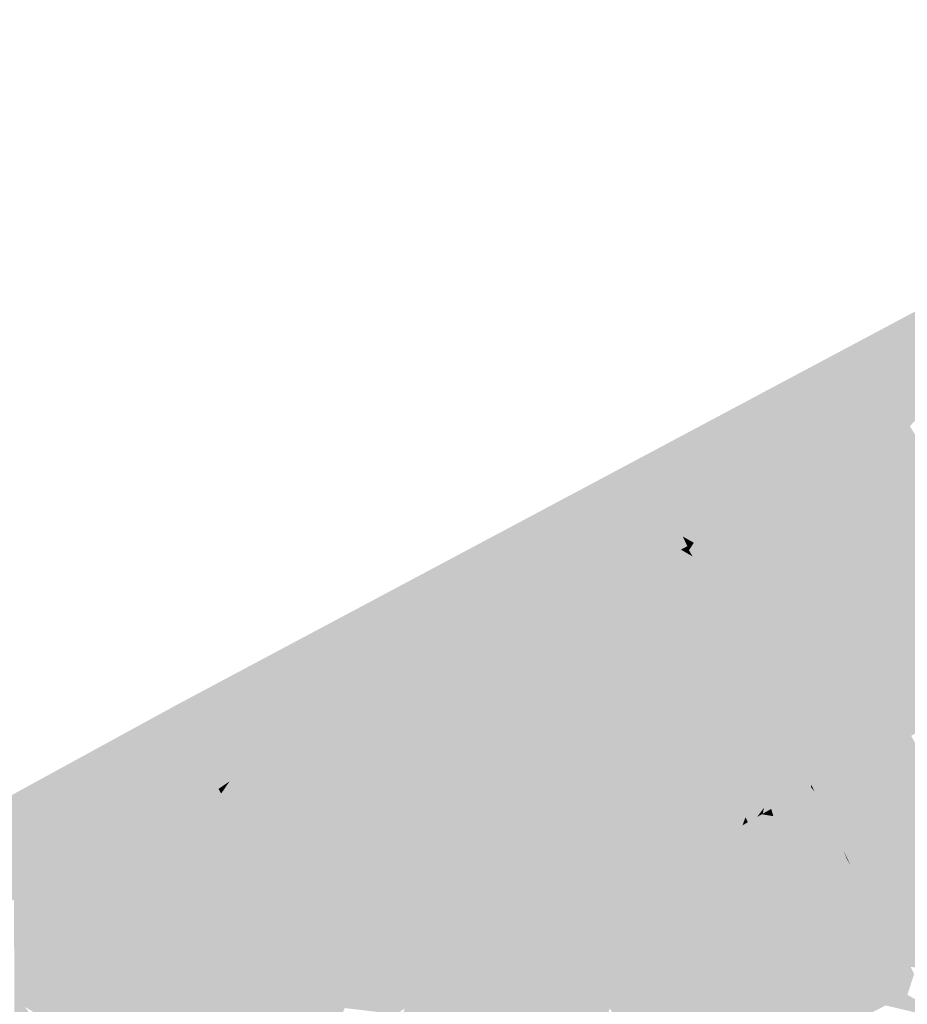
# Model space of a CAD drawing. Header units: metres. Extents: x 164696 to 183842, y 382615 to 387356.
# Tile 468 of 656: x 182652.86 to 182656.24, y 386619.04 to 386622.78. Entities that reach past the tile are written whole.
import ezdxf

# ---------------------------------------------------------------- set-up
doc = ezdxf.new("R2010")
doc.units = ezdxf.units.M
doc.layers.add('C3D-SURFACE_TINSURFACE', color=7, linetype='Continuous')

msp = doc.modelspace()

# ---------------------------------------------------------------- linework, layer by layer
at = {"layer": 'C3D-SURFACE_TINSURFACE', "color": 11, "linetype": 'Continuous', "lineweight": -3, "true_color": 0xff8585}
for points in [[(182655.2478, 386621.0995), (182658.3484, 386622.7848), (182653.4598, 386620.18)], [(182655.2478, 386621.0995), (182657.6962, 386622.4057), (182658.3484, 386622.7848)], [(182655.2478, 386621.0995), (182656.2195, 386621.5985), (182657.6962, 386622.4057)], [(182655.2478, 386621.0995), (182656.2464, 386621.2393), (182656.6109, 386621.6129)], [(182655.2478, 386621.0995), (182656.6109, 386621.6129), (182656.2195, 386621.5985)], [(182655.2478, 386621.0995), (182656.2148, 386621.2225), (182656.2464, 386621.2393)], [(182656.2148, 386621.2225), (182656.4206, 386620.9587), (182656.2464, 386621.2393)], [(182655.2478, 386621.0995), (182656.1831, 386621.2057), (182656.2148, 386621.2225)], [(182655.2478, 386621.0995), (182656.1515, 386621.1889), (182656.1831, 386621.2057)], [(182656.4206, 386620.9587), (182656.1831, 386621.2057), (182656.1515, 386621.1889)], [(182656.4206, 386620.9587), (182656.2148, 386621.2225), (182656.1831, 386621.2057)], [(182655.2478, 386621.0995), (182656.1199, 386621.172), (182656.1515, 386621.1889)], [(182655.2478, 386621.0995), (182656.0882, 386621.1552), (182656.1199, 386621.172)], [(182655.2478, 386621.0995), (182656.0566, 386621.1384), (182656.0882, 386621.1552)], [(182656.0882, 386621.1552), (182656.0566, 386621.1384), (182656.4206, 386620.9587)], [(182656.0882, 386621.1552), (182656.4206, 386620.9587), (182656.1199, 386621.172)], [(182656.4206, 386620.9587), (182656.1515, 386621.1889), (182656.1199, 386621.172)], [(182655.2478, 386621.0995), (182655.9856, 386621.1049), (182656.0566, 386621.1384)], [(182656.0566, 386621.1384), (182655.9856, 386621.1049), (182656.025, 386621.1216)], [(182656.4206, 386620.9587), (182656.025, 386621.1216), (182655.9856, 386621.1049)], [(182656.4206, 386620.9587), (182656.0566, 386621.1384), (182656.025, 386621.1216)], [(182655.2478, 386621.0995), (182653.4598, 386620.18), (182654.4445, 386620.2709)], [(182655.2478, 386621.0995), (182654.4445, 386620.2709), (182654.5762, 386620.333)], [(182655.2478, 386621.0995), (182654.5762, 386620.333), (182654.6068, 386620.3494)], [(182655.2478, 386621.0995), (182654.6068, 386620.3494), (182654.6373, 386620.3658)], [(182655.2478, 386621.0995), (182654.6373, 386620.3658), (182654.6678, 386620.3822)], [(182655.2478, 386621.0995), (182654.6678, 386620.3822), (182654.6983, 386620.3986)], [(182655.2478, 386621.0995), (182654.6983, 386620.3986), (182654.758, 386620.4321)], [(182655.2478, 386621.0995), (182654.758, 386620.4321), (182654.7886, 386620.4503)], [(182655.2478, 386621.0995), (182654.7886, 386620.4503), (182654.8192, 386620.4684)], [(182655.2478, 386621.0995), (182654.8192, 386620.4684), (182654.8498, 386620.4866)], [(182655.2478, 386621.0995), (182654.8498, 386620.4866), (182654.8805, 386620.5047)], [(182655.2478, 386621.0995), (182654.8805, 386620.5047), (182654.944, 386620.5455)], [(182655.2478, 386621.0995), (182654.944, 386620.5455), (182655.0412, 386620.5962)], [(182655.2478, 386621.0995), (182655.0412, 386620.5962), (182655.1384, 386620.647)], [(182655.2478, 386621.0995), (182655.1384, 386620.647), (182655.2627, 386621.0653)], [(182655.2478, 386621.0995), (182655.9455, 386621.0845), (182655.9856, 386621.1049)], [(182655.2478, 386621.0995), (182655.8654, 386621.0436), (182655.9055, 386621.064)], [(182655.2478, 386621.0995), (182655.9055, 386621.064), (182655.9455, 386621.0845)], [(182655.2478, 386621.0995), (182655.8253, 386621.0232), (182655.8654, 386621.0436)], [(182655.2478, 386621.0995), (182655.7852, 386621.0028), (182655.8253, 386621.0232)], [(182655.2478, 386621.0995), (182655.7452, 386620.9823), (182655.7852, 386621.0028)], [(182655.2478, 386621.0995), (182655.7112, 386620.9596), (182655.7452, 386620.9823)], [(182655.2478, 386621.0995), (182655.6767, 386620.9394), (182655.7112, 386620.9596)], [(182655.2478, 386621.0995), (182655.2627, 386621.0653), (182655.6767, 386620.9394)], [(182656.4206, 386620.9587), (182655.9455, 386621.0845), (182655.9055, 386621.064)], [(182656.4206, 386620.9587), (182655.9856, 386621.1049), (182655.9455, 386621.0845)], [(182655.2824, 386621.0266), (182655.2627, 386621.0653), (182655.1384, 386620.647)], [(182655.2627, 386621.0653), (182655.2824, 386621.0266), (182655.6767, 386620.9394)], [(182656.5147, 386620.7807), (182655.8654, 386621.0436), (182655.8253, 386621.0232)], [(182656.5147, 386620.7807), (182655.9055, 386621.064), (182655.8654, 386621.0436)], [(182656.4316, 386620.9452), (182656.4206, 386620.9587), (182655.9055, 386621.064)], [(182656.4316, 386620.9452), (182655.9055, 386621.064), (182656.5147, 386620.7807)], [(182655.302, 386620.9879), (182655.2824, 386621.0266), (182655.1384, 386620.647)], [(182655.2824, 386621.0266), (182655.302, 386620.9879), (182655.6423, 386620.9191)], [(182655.2824, 386621.0266), (182655.6423, 386620.9191), (182655.6767, 386620.9394)], [(182655.8253, 386621.0232), (182655.7852, 386621.0028), (182655.5881, 386620.4313)], [(182655.8253, 386621.0232), (182655.5881, 386620.4313), (182655.6035, 386620.3938)], [(182655.8253, 386621.0232), (182655.6035, 386620.3938), (182655.6217, 386620.3576)], [(182656.5147, 386620.7807), (182655.8253, 386621.0232), (182655.6217, 386620.3576)], [(182655.302, 386620.9879), (182655.1384, 386620.647), (182655.2295, 386620.6914)], [(182655.302, 386620.9879), (182655.2295, 386620.6914), (182655.3216, 386620.9492)], [(182655.302, 386620.9879), (182655.3216, 386620.9492), (182655.5734, 386620.8787)], [(182655.302, 386620.9879), (182655.5734, 386620.8787), (182655.6079, 386620.8989)], [(182655.302, 386620.9879), (182655.6079, 386620.8989), (182655.6423, 386620.9191)], [(182655.7112, 386620.9596), (182655.5881, 386620.4313), (182655.7852, 386621.0028)], [(182655.7452, 386620.9823), (182655.7112, 386620.9596), (182655.7852, 386621.0028)], [(182655.254, 386620.7045), (182655.3216, 386620.9492), (182655.2295, 386620.6914)], [(182655.2784, 386620.7176), (182655.3216, 386620.9492), (182655.254, 386620.7045)], [(182655.3028, 386620.7306), (182655.3216, 386620.9492), (182655.2784, 386620.7176)], [(182655.3272, 386620.7437), (182655.3216, 386620.9492), (182655.3028, 386620.7306)], [(182655.3272, 386620.7437), (182655.3833, 386620.8197), (182655.3216, 386620.9492)], [(182655.4738, 386620.8223), (182655.3216, 386620.9492), (182655.3833, 386620.8197)], [(182655.4738, 386620.8223), (182655.5045, 386620.8382), (182655.3216, 386620.9492)], [(182655.3216, 386620.9492), (182655.5045, 386620.8382), (182655.539, 386620.8584)], [(182655.3216, 386620.9492), (182655.539, 386620.8584), (182655.5734, 386620.8787)], [(182655.6423, 386620.9191), (182655.5468, 386620.5144), (182655.6767, 386620.9394)], [(182655.6767, 386620.9394), (182655.5468, 386620.5144), (182655.5674, 386620.4728)], [(182655.7112, 386620.9596), (182655.6767, 386620.9394), (182655.5674, 386620.4728)], [(182655.7112, 386620.9596), (182655.5674, 386620.4728), (182655.5881, 386620.4313)], [(182655.5734, 386620.8787), (182655.5055, 386620.5974), (182655.6079, 386620.8989)], [(182655.5261, 386620.5559), (182655.6079, 386620.8989), (182655.5055, 386620.5974)], [(182655.5261, 386620.5559), (182655.6423, 386620.9191), (182655.6079, 386620.8989)], [(182655.5261, 386620.5559), (182655.5468, 386620.5144), (182655.6423, 386620.9191)], [(182655.4745, 386620.6501), (182655.539, 386620.8584), (182655.5045, 386620.8382)], [(182655.4745, 386620.6501), (182655.488, 386620.6267), (182655.539, 386620.8584)], [(182655.539, 386620.8584), (182655.488, 386620.6267), (182655.5734, 386620.8787)], [(182655.488, 386620.6267), (182655.5055, 386620.5974), (182655.5734, 386620.8787)], [(182655.3272, 386620.7437), (182655.3517, 386620.7568), (182655.3833, 386620.8197)], [(182655.3517, 386620.7568), (182655.3761, 386620.7699), (182655.3833, 386620.8197)], [(182655.3761, 386620.7699), (182655.4005, 386620.783), (182655.3833, 386620.8197)], [(182655.4494, 386620.8092), (182655.4738, 386620.8223), (182655.3833, 386620.8197)], [(182655.4005, 386620.783), (182655.425, 386620.7961), (182655.3833, 386620.8197)], [(182655.425, 386620.7961), (182655.4494, 386620.8092), (182655.3833, 386620.8197)], [(182655.4494, 386620.8092), (182655.4339, 386620.7206), (182655.4738, 386620.8223)], [(182655.4339, 386620.7206), (182655.4474, 386620.6971), (182655.4738, 386620.8223)], [(182655.4474, 386620.6971), (182655.5045, 386620.8382), (182655.4738, 386620.8223)], [(182655.4474, 386620.6971), (182655.461, 386620.6736), (182655.5045, 386620.8382)], [(182655.461, 386620.6736), (182655.4745, 386620.6501), (182655.5045, 386620.8382)], [(182655.3761, 386620.7699), (182655.4068, 386620.7675), (182655.4005, 386620.783)], [(182655.4005, 386620.783), (182655.4068, 386620.7675), (182655.425, 386620.7961)], [(182655.425, 386620.7961), (182655.4068, 386620.7675), (182655.4204, 386620.744)], [(182655.425, 386620.7961), (182655.4204, 386620.744), (182655.4494, 386620.8092)], [(182655.4494, 386620.8092), (182655.4204, 386620.744), (182655.4339, 386620.7206)], [(182656.5147, 386620.7807), (182655.6217, 386620.3576), (182655.6399, 386620.3214)], [(182656.5147, 386620.7807), (182655.6399, 386620.3214), (182656.5654, 386620.6289)], [(182655.3272, 386620.7437), (182655.3028, 386620.7306), (182655.4474, 386620.6971)], [(182655.3272, 386620.7437), (182655.4339, 386620.7206), (182655.3517, 386620.7568)], [(182655.3272, 386620.7437), (182655.4474, 386620.6971), (182655.4339, 386620.7206)], [(182655.3517, 386620.7568), (182655.4204, 386620.744), (182655.3761, 386620.7699)], [(182655.3517, 386620.7568), (182655.4339, 386620.7206), (182655.4204, 386620.744)], [(182655.3761, 386620.7699), (182655.4204, 386620.744), (182655.4068, 386620.7675)], [(182655.2784, 386620.7176), (182655.254, 386620.7045), (182655.4745, 386620.6501)], [(182655.3028, 386620.7306), (182655.2784, 386620.7176), (182655.461, 386620.6736)], [(182655.2784, 386620.7176), (182655.4745, 386620.6501), (182655.461, 386620.6736)], [(182655.3028, 386620.7306), (182655.461, 386620.6736), (182655.4474, 386620.6971)], [(182655.1384, 386620.647), (182655.5261, 386620.5559), (182655.2295, 386620.6914)], [(182655.254, 386620.7045), (182655.2295, 386620.6914), (182655.488, 386620.6267)], [(182655.2295, 386620.6914), (182655.5055, 386620.5974), (182655.488, 386620.6267)], [(182655.2295, 386620.6914), (182655.5261, 386620.5559), (182655.5055, 386620.5974)], [(182655.254, 386620.7045), (182655.488, 386620.6267), (182655.4745, 386620.6501)], [(182655.0412, 386620.5962), (182655.5674, 386620.4728), (182655.1384, 386620.647)], [(182655.1384, 386620.647), (182655.5468, 386620.5144), (182655.5261, 386620.5559)], [(182655.1384, 386620.647), (182655.5674, 386620.4728), (182655.5468, 386620.5144)], [(182654.944, 386620.5455), (182655.6217, 386620.3576), (182655.0412, 386620.5962)], [(182655.0412, 386620.5962), (182655.5881, 386620.4313), (182655.5674, 386620.4728)], [(182655.0412, 386620.5962), (182655.6035, 386620.3938), (182655.5881, 386620.4313)], [(182655.0412, 386620.5962), (182655.6217, 386620.3576), (182655.6035, 386620.3938)], [(182655.6399, 386620.3214), (182656.3016, 386620.0892), (182656.5654, 386620.6289)], [(182654.944, 386620.5455), (182654.8805, 386620.5047), (182654.9111, 386620.5229)], [(182654.9111, 386620.5229), (182654.8805, 386620.5047), (182655.3936, 386619.6008)], [(182654.944, 386620.5455), (182654.9111, 386620.5229), (182655.6217, 386620.3576)], [(182654.9111, 386620.5229), (182655.3936, 386619.6008), (182655.4314, 386619.6199)], [(182654.9111, 386620.5229), (182655.4314, 386619.6199), (182655.6399, 386620.3214)], [(182654.9111, 386620.5229), (182655.6399, 386620.3214), (182655.6217, 386620.3576)], [(182654.6561, 386619.8973), (182654.8498, 386620.4866), (182654.8192, 386620.4684)], [(182654.6561, 386619.8973), (182654.7072, 386619.7993), (182654.8498, 386620.4866)], [(182654.8805, 386620.5047), (182654.7072, 386619.7993), (182655.3936, 386619.6008)], [(182654.7072, 386619.7993), (182654.8805, 386620.5047), (182654.8498, 386620.4866)], [(182654.6561, 386619.8973), (182654.8192, 386620.4684), (182654.7886, 386620.4503)], [(182654.6561, 386619.8973), (182654.7886, 386620.4503), (182654.758, 386620.4321)], [(182654.6561, 386619.8973), (182654.758, 386620.4321), (182654.7274, 386620.414)], [(182654.6561, 386619.8973), (182654.7274, 386620.414), (182654.6983, 386620.3986)], [(182654.7274, 386620.414), (182654.758, 386620.4321), (182654.6983, 386620.3986)], [(182654.5936, 386619.9577), (182654.6983, 386620.3986), (182654.6678, 386620.3822)], [(182654.5936, 386619.9577), (182654.6561, 386619.8973), (182654.6983, 386620.3986)], [(182654.5936, 386619.9577), (182654.6678, 386620.3822), (182654.6373, 386620.3658)], [(182654.4445, 386620.2709), (182654.5457, 386620.3166), (182654.5762, 386620.333)], [(182654.5936, 386619.9577), (182654.5762, 386620.333), (182654.5457, 386620.3166)], [(182654.5936, 386619.9577), (182654.6068, 386620.3494), (182654.5762, 386620.333)], [(182654.5936, 386619.9577), (182654.6373, 386620.3658), (182654.6068, 386620.3494)], [(182654.4445, 386620.2709), (182654.5152, 386620.3002), (182654.5457, 386620.3166)], [(182654.4847, 386620.2838), (182654.5152, 386620.3002), (182654.4445, 386620.2709)], [(182654.5227, 386619.9815), (182654.5152, 386620.3002), (182654.4847, 386620.2838)], [(182654.5936, 386619.9577), (182654.5457, 386620.3166), (182654.5152, 386620.3002)], [(182654.5227, 386619.9815), (182654.5936, 386619.9577), (182654.5152, 386620.3002)], [(182655.6581, 386620.2851), (182655.6399, 386620.3214), (182655.4314, 386619.6199)], [(182655.6399, 386620.3214), (182655.6581, 386620.2851), (182656.3016, 386620.0892)], [(182653.4598, 386620.18), (182654.4028, 386620.2514), (182654.4445, 386620.2709)], [(182654.5227, 386619.9815), (182654.4445, 386620.2709), (182654.4028, 386620.2514)], [(182654.5227, 386619.9815), (182654.4847, 386620.2838), (182654.4445, 386620.2709)], [(182655.6581, 386620.2851), (182655.4314, 386619.6199), (182655.4693, 386619.6389)], [(182655.6581, 386620.2851), (182655.4693, 386619.6389), (182655.5064, 386619.662)], [(182655.6763, 386620.2489), (182655.6581, 386620.2851), (182655.5064, 386619.662)], [(182655.6581, 386620.2851), (182656.2516, 386620.0624), (182656.3016, 386620.0892)], [(182655.6581, 386620.2851), (182655.6763, 386620.2489), (182656.2516, 386620.0624)], [(182653.4598, 386620.18), (182654.3611, 386620.2318), (182654.4028, 386620.2514)], [(182653.4598, 386620.18), (182654.3195, 386620.2122), (182654.3611, 386620.2318)], [(182654.5227, 386619.9815), (182654.3611, 386620.2318), (182654.3195, 386620.2122)], [(182654.5227, 386619.9815), (182654.4028, 386620.2514), (182654.3611, 386620.2318)], [(182655.6948, 386620.2067), (182655.6763, 386620.2489), (182655.5064, 386619.662)], [(182655.6763, 386620.2489), (182656.2053, 386620.0384), (182656.2516, 386620.0624)], [(182655.6763, 386620.2489), (182655.6948, 386620.2067), (182656.2053, 386620.0384)], [(182653.4598, 386620.18), (182654.2778, 386620.1926), (182654.3195, 386620.2122)], [(182653.4598, 386620.18), (182654.2361, 386620.173), (182654.2778, 386620.1926)], [(182654.5227, 386619.9815), (182654.2778, 386620.1926), (182654.2361, 386620.173)], [(182654.5227, 386619.9815), (182654.3195, 386620.2122), (182654.2778, 386620.1926)], [(182655.6948, 386620.2067), (182655.5064, 386619.662), (182655.5419, 386619.6824)], [(182655.6948, 386620.2067), (182655.5419, 386619.6824), (182655.5773, 386619.7027)], [(182655.6948, 386620.2067), (182655.5773, 386619.7027), (182655.7365, 386620.1317)], [(182655.6948, 386620.2067), (182656.1762, 386620.0231), (182656.2053, 386620.0384)], [(182655.6948, 386620.2067), (182655.7365, 386620.1317), (182656.1762, 386620.0231)], [(182653.4598, 386620.18), (182649.7922, 386618.1737), (182651.688, 386619.1561)], [(182652.8407, 386619.4381), (182653.4598, 386620.18), (182651.688, 386619.1561)], [(182652.8407, 386619.4381), (182652.8934, 386619.4645), (182653.4598, 386620.18)], [(182652.8934, 386619.4645), (182652.9461, 386619.4908), (182653.4598, 386620.18)], [(182652.9461, 386619.4908), (182652.9987, 386619.5171), (182653.4598, 386620.18)], [(182653.4598, 386620.18), (182652.9987, 386619.5171), (182653.0514, 386619.5435)], [(182653.4598, 386620.18), (182653.0514, 386619.5435), (182653.1299, 386619.5803)], [(182653.4598, 386620.18), (182653.1299, 386619.5803), (182653.1559, 386619.5944)], [(182653.4598, 386620.18), (182653.1559, 386619.5944), (182653.1819, 386619.6085)], [(182653.4598, 386620.18), (182653.1819, 386619.6085), (182653.2078, 386619.6226)], [(182653.2338, 386619.6367), (182653.4598, 386620.18), (182653.2078, 386619.6226)], [(182653.2338, 386619.6367), (182653.2597, 386619.6508), (182653.4598, 386620.18)], [(182653.2857, 386619.6649), (182653.4598, 386620.18), (182653.2597, 386619.6508)], [(182653.2857, 386619.6649), (182653.3116, 386619.679), (182653.4598, 386620.18)], [(182653.3116, 386619.679), (182653.3376, 386619.6932), (182653.4598, 386620.18)], [(182653.4598, 386620.18), (182653.3376, 386619.6932), (182653.3665, 386619.7101)], [(182653.4598, 386620.18), (182653.3665, 386619.7101), (182653.5022, 386620.0967)], [(182653.8996, 386620.0066), (182653.4598, 386620.18), (182653.5022, 386620.0967)], [(182653.8996, 386620.0066), (182653.9368, 386620.0217), (182653.4598, 386620.18)], [(182653.9682, 386620.0381), (182653.4598, 386620.18), (182653.9368, 386620.0217)], [(182653.9682, 386620.0381), (182653.9996, 386620.0546), (182653.4598, 386620.18)], [(182653.9996, 386620.0546), (182654.031, 386620.071), (182653.4598, 386620.18)], [(182654.031, 386620.071), (182654.0624, 386620.0874), (182653.4598, 386620.18)], [(182654.0938, 386620.1038), (182653.4598, 386620.18), (182654.0624, 386620.0874)], [(182654.0938, 386620.1038), (182654.1252, 386620.1202), (182653.4598, 386620.18)], [(182654.1252, 386620.1202), (182654.1566, 386620.1367), (182653.4598, 386620.18)], [(182654.1566, 386620.1367), (182654.1944, 386620.1534), (182653.4598, 386620.18)], [(182654.1944, 386620.1534), (182654.2361, 386620.173), (182653.4598, 386620.18)], [(182654.1566, 386620.1367), (182654.5227, 386619.9815), (182654.1944, 386620.1534)], [(182654.1944, 386620.1534), (182654.5227, 386619.9815), (182654.2361, 386620.173)], [(182654.0938, 386620.1038), (182654.5227, 386619.9815), (182654.1252, 386620.1202)], [(182654.1252, 386620.1202), (182654.5227, 386619.9815), (182654.1566, 386620.1367)], [(182655.7365, 386620.1317), (182655.5773, 386619.7027), (182655.6103, 386619.7216)], [(182655.7365, 386620.1317), (182655.6103, 386619.7216), (182655.6216, 386619.7523)], [(182655.7365, 386620.1317), (182655.6216, 386619.7523), (182655.6305, 386619.7333)], [(182655.7365, 386620.1317), (182655.6305, 386619.7333), (182655.6483, 386619.7435)], [(182655.7365, 386620.1317), (182655.6483, 386619.7435), (182655.7781, 386620.0568)], [(182655.7365, 386620.1317), (182656.1471, 386620.0079), (182656.1762, 386620.0231)], [(182655.7365, 386620.1317), (182656.118, 386619.9927), (182656.1471, 386620.0079)], [(182655.7365, 386620.1317), (182655.7781, 386620.0568), (182656.118, 386619.9927)], [(182653.5022, 386620.0967), (182653.3665, 386619.7101), (182653.5168, 386620.0607)], [(182653.8197, 386619.9672), (182653.5022, 386620.0967), (182653.5168, 386620.0607)], [(182653.8197, 386619.9672), (182653.8596, 386619.9869), (182653.5022, 386620.0967)], [(182653.8996, 386620.0066), (182653.5022, 386620.0967), (182653.8596, 386619.9869)], [(182653.9996, 386620.0546), (182653.8363, 386619.4964), (182654.031, 386620.071)], [(182654.031, 386620.071), (182653.8363, 386619.4964), (182654.5227, 386619.9815)], [(182654.031, 386620.071), (182654.5227, 386619.9815), (182654.0624, 386620.0874)], [(182654.0938, 386620.1038), (182654.0624, 386620.0874), (182654.5227, 386619.9815)], [(182653.4168, 386619.7401), (182653.5168, 386620.0607), (182653.3665, 386619.7101)], [(182653.4168, 386619.7401), (182653.5379, 386620.0156), (182653.5168, 386620.0607)], [(182653.7797, 386619.9475), (182653.5168, 386620.0607), (182653.5379, 386620.0156)], [(182653.7797, 386619.9475), (182653.8197, 386619.9672), (182653.5168, 386620.0607)], [(182653.9682, 386620.0381), (182653.9368, 386620.0217), (182653.7951, 386619.5768)], [(182653.9682, 386620.0381), (182653.7951, 386619.5768), (182653.8157, 386619.5366)], [(182653.9682, 386620.0381), (182653.8157, 386619.5366), (182653.9996, 386620.0546)], [(182653.9996, 386620.0546), (182653.8157, 386619.5366), (182653.8363, 386619.4964)], [(182655.7781, 386620.0568), (182655.6483, 386619.7435), (182655.666, 386619.7536)], [(182655.7781, 386620.0568), (182655.666, 386619.7536), (182655.6916, 386619.7882)], [(182655.7781, 386620.0568), (182655.6916, 386619.7882), (182655.6873, 386619.7658)], [(182655.7781, 386620.0568), (182655.6873, 386619.7658), (182655.7192, 386619.7842)], [(182655.7921, 386620.031), (182655.7781, 386620.0568), (182655.7192, 386619.7842)], [(182655.7781, 386620.0568), (182656.0888, 386619.9775), (182656.118, 386619.9927)], [(182655.7781, 386620.0568), (182656.0597, 386619.9623), (182656.0888, 386619.9775)], [(182655.7781, 386620.0568), (182655.7921, 386620.031), (182656.0597, 386619.9623)], [(182656.0646, 386619.4977), (182656.2053, 386620.0384), (182656.0505, 386619.5212)], [(182656.2053, 386620.0384), (182656.1762, 386620.0231), (182656.0505, 386619.5212)], [(182656.0646, 386619.4977), (182656.0787, 386619.4741), (182656.2516, 386620.0624)], [(182656.0646, 386619.4977), (182656.2516, 386620.0624), (182656.2053, 386620.0384)], [(182656.0928, 386619.4505), (182656.2516, 386620.0624), (182656.0787, 386619.4741)], [(182656.663, 386619.3063), (182656.2516, 386620.0624), (182656.0928, 386619.4505)], [(182653.4671, 386619.7702), (182653.5379, 386620.0156), (182653.4168, 386619.7401)], [(182653.4671, 386619.7702), (182653.5589, 386619.9704), (182653.5379, 386620.0156)], [(182653.7397, 386619.9278), (182653.5379, 386620.0156), (182653.5589, 386619.9704)], [(182653.7397, 386619.9278), (182653.7797, 386619.9475), (182653.5379, 386620.0156)], [(182653.8996, 386620.0066), (182653.7745, 386619.6169), (182653.9368, 386620.0217)], [(182653.9368, 386620.0217), (182653.7745, 386619.6169), (182653.7951, 386619.5768)], [(182653.8996, 386620.0066), (182653.8596, 386619.9869), (182653.7745, 386619.6169)], [(182655.8052, 386620.0054), (182655.7921, 386620.031), (182655.7192, 386619.7842)], [(182655.8052, 386620.0054), (182655.7192, 386619.7842), (182655.7696, 386619.81)], [(182655.8052, 386620.0054), (182655.7696, 386619.81), (182655.8182, 386619.9798)], [(182655.7921, 386620.031), (182656.0306, 386619.947), (182656.0597, 386619.9623)], [(182655.8052, 386620.0054), (182656.0306, 386619.947), (182655.7921, 386620.031)], [(182655.8052, 386620.0054), (182656.0014, 386619.9318), (182656.0306, 386619.947)], [(182655.8052, 386620.0054), (182655.8182, 386619.9798), (182656.0014, 386619.9318)], [(182656.1471, 386620.0079), (182655.9922, 386619.628), (182656.0035, 386619.6056)], [(182656.1471, 386620.0079), (182656.118, 386619.9927), (182655.9922, 386619.628)], [(182656.1471, 386620.0079), (182656.0035, 386619.6056), (182656.0612, 386619.7057)], [(182656.1762, 386620.0231), (182656.0863, 386619.7156), (182656.0422, 386619.535)], [(182656.1762, 386620.0231), (182656.0422, 386619.535), (182656.0505, 386619.5212)], [(182656.1471, 386620.0079), (182656.0612, 386619.7057), (182656.0709, 386619.6895)], [(182656.1471, 386620.0079), (182656.0709, 386619.6895), (182656.0863, 386619.7156)], [(182656.1471, 386620.0079), (182656.0863, 386619.7156), (182656.1762, 386620.0231)], [(182653.4671, 386619.7702), (182653.5174, 386619.8002), (182653.5589, 386619.9704)], [(182653.5174, 386619.8002), (182653.5736, 386619.9336), (182653.5589, 386619.9704)], [(182653.6997, 386619.9081), (182653.5589, 386619.9704), (182653.5736, 386619.9336)], [(182653.7397, 386619.9278), (182653.5589, 386619.9704), (182653.6997, 386619.9081)], [(182653.7797, 386619.9475), (182653.7182, 386619.702), (182653.8197, 386619.9672)], [(182653.8197, 386619.9672), (182653.7182, 386619.702), (182653.7371, 386619.6709)], [(182653.8197, 386619.9672), (182653.7371, 386619.6709), (182653.8596, 386619.9869)], [(182653.8596, 386619.9869), (182653.7371, 386619.6709), (182653.7559, 386619.6399)], [(182653.8596, 386619.9869), (182653.7559, 386619.6399), (182653.7745, 386619.6169)], [(182653.8363, 386619.4964), (182653.857, 386619.4563), (182654.5227, 386619.9815)], [(182653.857, 386619.4563), (182653.8741, 386619.4189), (182654.5227, 386619.9815)], [(182654.5227, 386619.9815), (182653.8741, 386619.4189), (182653.8924, 386619.3854)], [(182654.5227, 386619.9815), (182653.8924, 386619.3854), (182653.9107, 386619.3519)], [(182654.5227, 386619.9815), (182653.9107, 386619.3519), (182654.7179, 386619.7782)], [(182654.5227, 386619.9815), (182654.7179, 386619.7782), (182654.7072, 386619.7993)], [(182654.5227, 386619.9815), (182654.7072, 386619.7993), (182654.6027, 386619.9402)], [(182654.5227, 386619.9815), (182654.6027, 386619.9402), (182654.5936, 386619.9577)], [(182654.5936, 386619.9577), (182654.6027, 386619.9402), (182654.6561, 386619.8973)], [(182655.7696, 386619.81), (182655.8312, 386619.9542), (182655.8182, 386619.9798)], [(182656.0014, 386619.9318), (182655.8182, 386619.9798), (182655.9723, 386619.9166)], [(182655.9723, 386619.9166), (182655.8182, 386619.9798), (182655.8312, 386619.9542)], [(182656.0597, 386619.9623), (182655.9459, 386619.7207), (182655.9922, 386619.628)], [(182656.0306, 386619.947), (182655.9459, 386619.7207), (182656.0597, 386619.9623)], [(182656.118, 386619.9927), (182656.0888, 386619.9775), (182655.9922, 386619.628)], [(182656.0888, 386619.9775), (182656.0597, 386619.9623), (182655.9922, 386619.628)], [(182653.5174, 386619.8002), (182653.5678, 386619.8302), (182653.5736, 386619.9336)], [(182653.5678, 386619.8302), (182653.601, 386619.8881), (182653.5736, 386619.9336)], [(182653.6598, 386619.8884), (182653.5736, 386619.9336), (182653.601, 386619.8881)], [(182653.6598, 386619.8884), (182653.6997, 386619.9081), (182653.5736, 386619.9336)], [(182653.7397, 386619.9278), (182653.6997, 386619.9081), (182653.6806, 386619.7641)], [(182653.7397, 386619.9278), (182653.6806, 386619.7641), (182653.6994, 386619.733)], [(182653.7397, 386619.9278), (182653.6994, 386619.733), (182653.7797, 386619.9475)], [(182653.7797, 386619.9475), (182653.6994, 386619.733), (182653.7182, 386619.702)], [(182654.6027, 386619.9402), (182654.7072, 386619.7993), (182654.6561, 386619.8973)], [(182655.8206, 386619.8373), (182655.8312, 386619.9542), (182655.7696, 386619.81)], [(182655.8206, 386619.8373), (182655.8442, 386619.9286), (182655.8312, 386619.9542)], [(182655.8206, 386619.8373), (182655.8573, 386619.903), (182655.8442, 386619.9286)], [(182655.9723, 386619.9166), (182655.8312, 386619.9542), (182655.8442, 386619.9286)], [(182655.9226, 386619.892), (182655.8442, 386619.9286), (182655.8573, 386619.903)], [(182655.9226, 386619.892), (182655.9723, 386619.9166), (182655.8442, 386619.9286)], [(182656.0306, 386619.947), (182656.0014, 386619.9318), (182655.9459, 386619.7207)], [(182656.0014, 386619.9318), (182655.9723, 386619.9166), (182655.9459, 386619.7207)], [(182653.6181, 386619.8603), (182653.601, 386619.8881), (182653.5678, 386619.8302)], [(182653.6181, 386619.8603), (182653.6598, 386619.8884), (182653.601, 386619.8881)], [(182653.6181, 386619.8603), (182653.6284, 386619.8426), (182653.6598, 386619.8884)], [(182653.6598, 386619.8884), (182653.6284, 386619.8426), (182653.6558, 386619.7971)], [(182653.6598, 386619.8884), (182653.6558, 386619.7971), (182653.6997, 386619.9081)], [(182653.6997, 386619.9081), (182653.6558, 386619.7971), (182653.6806, 386619.7641)], [(182655.8206, 386619.8373), (182655.8703, 386619.8774), (182655.8573, 386619.903)], [(182655.9226, 386619.892), (182655.8573, 386619.903), (182655.8703, 386619.8774)], [(182655.9226, 386619.892), (182655.8703, 386619.8774), (182655.8833, 386619.8518)], [(182655.9226, 386619.892), (182655.8833, 386619.8518), (182655.8996, 386619.8134)], [(182655.9723, 386619.9166), (182655.8996, 386619.8134), (182655.9459, 386619.7207)], [(182655.9226, 386619.892), (182655.8996, 386619.8134), (182655.9723, 386619.9166)], [(182653.6181, 386619.8603), (182653.5678, 386619.8302), (182653.6284, 386619.8426)], [(182655.8716, 386619.8647), (182655.8703, 386619.8774), (182655.8206, 386619.8373)], [(182655.8716, 386619.8647), (182655.8206, 386619.8373), (182655.8833, 386619.8518)], [(182655.8206, 386619.8373), (182655.8996, 386619.8134), (182655.8833, 386619.8518)], [(182655.8716, 386619.8647), (182655.8833, 386619.8518), (182655.8703, 386619.8774)], [(182653.5174, 386619.8002), (182653.6558, 386619.7971), (182653.5678, 386619.8302)], [(182653.5678, 386619.8302), (182653.6558, 386619.7971), (182653.6284, 386619.8426)], [(182655.7696, 386619.81), (182655.7192, 386619.7842), (182655.9459, 386619.7207)], [(182655.8206, 386619.8373), (182655.7696, 386619.81), (182655.8996, 386619.8134)], [(182655.7696, 386619.81), (182655.9459, 386619.7207), (182655.8996, 386619.8134)], [(182653.4671, 386619.7702), (182653.4168, 386619.7401), (182653.7371, 386619.6709)], [(182653.4671, 386619.7702), (182653.6994, 386619.733), (182653.5174, 386619.8002)], [(182653.4671, 386619.7702), (182653.7182, 386619.702), (182653.6994, 386619.733)], [(182653.4671, 386619.7702), (182653.7371, 386619.6709), (182653.7182, 386619.702)], [(182653.5174, 386619.8002), (182653.6806, 386619.7641), (182653.6558, 386619.7971)], [(182653.5174, 386619.8002), (182653.6994, 386619.733), (182653.6806, 386619.7641)], [(182653.9107, 386619.3519), (182654.7286, 386619.7571), (182654.7179, 386619.7782)], [(182654.7072, 386619.7993), (182655.3557, 386619.5818), (182655.3936, 386619.6008)], [(182654.7072, 386619.7993), (182654.7179, 386619.7782), (182655.3557, 386619.5818)], [(182654.7179, 386619.7782), (182655.3179, 386619.5627), (182655.3557, 386619.5818)], [(182654.7179, 386619.7782), (182654.7286, 386619.7571), (182655.3179, 386619.5627)], [(182655.7192, 386619.7842), (182655.6873, 386619.7658), (182655.7274, 386619.7566)], [(182655.7192, 386619.7842), (182655.7274, 386619.7566), (182655.9459, 386619.7207)], [(182653.7559, 386619.6399), (182653.4168, 386619.7401), (182653.3665, 386619.7101)], [(182653.4168, 386619.7401), (182653.7559, 386619.6399), (182653.7371, 386619.6709)], [(182653.929, 386619.3184), (182654.7286, 386619.7571), (182653.9107, 386619.3519)], [(182653.929, 386619.3184), (182654.5283, 386619.147), (182654.7286, 386619.7571)], [(182654.5283, 386619.147), (182654.7723, 386619.6222), (182654.7286, 386619.7571)], [(182654.7286, 386619.7571), (182654.7392, 386619.736), (182655.3179, 386619.5627)], [(182654.7286, 386619.7571), (182654.7723, 386619.6222), (182654.7392, 386619.736)], [(182654.7392, 386619.736), (182655.2801, 386619.5436), (182655.3179, 386619.5627)], [(182654.7392, 386619.736), (182654.7499, 386619.715), (182655.2801, 386619.5436)], [(182654.7723, 386619.6222), (182654.7499, 386619.715), (182654.7392, 386619.736)], [(182655.9922, 386619.628), (182655.6483, 386619.7435), (182655.6305, 386619.7333)], [(182655.9922, 386619.628), (182655.6305, 386619.7333), (182655.7076, 386619.6993)], [(182655.9922, 386619.628), (182655.666, 386619.7536), (182655.6483, 386619.7435)], [(182655.9922, 386619.628), (182655.7608, 386619.7299), (182655.666, 386619.7536)], [(182655.9459, 386619.7207), (182655.7274, 386619.7566), (182655.7608, 386619.7299)], [(182653.7951, 386619.5768), (182653.3665, 386619.7101), (182653.3376, 386619.6932)], [(182653.7951, 386619.5768), (182653.7559, 386619.6399), (182653.3665, 386619.7101)], [(182654.7499, 386619.715), (182654.7606, 386619.6939), (182655.2801, 386619.5436)], [(182654.7723, 386619.6222), (182654.7606, 386619.6939), (182654.7499, 386619.715)], [(182655.5773, 386619.7027), (182655.5419, 386619.6824), (182655.8888, 386619.6)], [(182655.5773, 386619.7027), (182655.9273, 386619.6127), (182655.6103, 386619.7216)], [(182655.5773, 386619.7027), (182655.8986, 386619.6057), (182655.9273, 386619.6127)], [(182655.5773, 386619.7027), (182655.8888, 386619.6), (182655.8986, 386619.6057)], [(182655.9922, 386619.628), (182655.7076, 386619.6993), (182656.0001, 386619.61)], [(182655.9459, 386619.7207), (182655.7608, 386619.7299), (182655.9922, 386619.628)], [(182653.8363, 386619.4964), (182653.2857, 386619.6649), (182653.2597, 386619.6508)], [(182653.8363, 386619.4964), (182653.3116, 386619.679), (182653.2857, 386619.6649)], [(182653.8157, 386619.5366), (182653.3376, 386619.6932), (182653.3116, 386619.679)], [(182653.8363, 386619.4964), (182653.8157, 386619.5366), (182653.3116, 386619.679)], [(182653.8157, 386619.5366), (182653.7951, 386619.5768), (182653.3376, 386619.6932)], [(182654.7606, 386619.6939), (182655.2422, 386619.5246), (182655.2801, 386619.5436)], [(182654.7606, 386619.6939), (182655.2075, 386619.5093), (182655.2422, 386619.5246)], [(182654.7606, 386619.6939), (182655.1797, 386619.4936), (182655.2075, 386619.5093)], [(182655.1797, 386619.4936), (182654.7606, 386619.6939), (182655.152, 386619.4779)], [(182654.7606, 386619.6939), (182654.7723, 386619.6222), (182655.152, 386619.4779)], [(182655.5064, 386619.662), (182655.4693, 386619.6389), (182656.0505, 386619.5212)], [(182655.5419, 386619.6824), (182655.5064, 386619.662), (182655.8891, 386619.5774)], [(182655.5064, 386619.662), (182656.0505, 386619.5212), (182656.0422, 386619.535)], [(182655.5064, 386619.662), (182656.0422, 386619.535), (182655.8891, 386619.5774)], [(182655.5419, 386619.6824), (182655.899, 386619.583), (182655.8888, 386619.6)], [(182655.5419, 386619.6824), (182655.8891, 386619.5774), (182655.899, 386619.583)], [(182653.8741, 386619.4189), (182653.2078, 386619.6226), (182653.1819, 386619.6085)], [(182653.2338, 386619.6367), (182653.2078, 386619.6226), (182653.8741, 386619.4189)], [(182653.2338, 386619.6367), (182653.8741, 386619.4189), (182653.2597, 386619.6508)], [(182653.857, 386619.4563), (182653.8363, 386619.4964), (182653.2597, 386619.6508)], [(182653.857, 386619.4563), (182653.2597, 386619.6508), (182653.8741, 386619.4189)], [(182653.7951, 386619.5768), (182653.7745, 386619.6169), (182653.7559, 386619.6399)], [(182654.5283, 386619.147), (182654.565, 386619.1642), (182654.7723, 386619.6222)], [(182654.565, 386619.1642), (182654.6003, 386619.1828), (182654.7723, 386619.6222)], [(182654.6357, 386619.2015), (182654.7723, 386619.6222), (182654.6003, 386619.1828)], [(182654.6357, 386619.2015), (182654.7942, 386619.5665), (182654.7723, 386619.6222)], [(182654.8399, 386619.5111), (182655.152, 386619.4779), (182654.7723, 386619.6222)], [(182654.8399, 386619.5111), (182654.7723, 386619.6222), (182654.7942, 386619.5665)], [(182655.7775, 386618.8481), (182655.4314, 386619.6199), (182655.3936, 386619.6008)], [(182655.8359, 386618.8781), (182655.4693, 386619.6389), (182655.4314, 386619.6199)], [(182655.8359, 386618.8781), (182655.4314, 386619.6199), (182655.7775, 386618.8481)], [(182655.8359, 386618.8781), (182655.8942, 386618.9082), (182655.4693, 386619.6389)], [(182656.0646, 386619.4977), (182656.0505, 386619.5212), (182655.4693, 386619.6389)], [(182656.0646, 386619.4977), (182655.4693, 386619.6389), (182655.8942, 386618.9082)], [(182655.9922, 386619.628), (182656.0001, 386619.61), (182656.0035, 386619.6056)], [(182652.9707, 386618.9503), (182653.1819, 386619.6085), (182653.1559, 386619.5944)], [(182652.9707, 386618.9503), (182653.8741, 386619.4189), (182653.1819, 386619.6085)], [(182652.9707, 386618.9503), (182653.1559, 386619.5944), (182653.1299, 386619.5803)], [(182655.3557, 386619.5818), (182655.7775, 386618.8481), (182655.3936, 386619.6008)], [(182652.9445, 386618.9939), (182653.104, 386619.5662), (182653.0514, 386619.5435)], [(182653.104, 386619.5662), (182652.9445, 386618.9939), (182652.9576, 386618.9721)], [(182653.104, 386619.5662), (182652.9576, 386618.9721), (182653.1299, 386619.5803)], [(182652.9576, 386618.9721), (182652.9707, 386618.9503), (182653.1299, 386619.5803)], [(182653.104, 386619.5662), (182653.1299, 386619.5803), (182653.0514, 386619.5435)], [(182654.671, 386619.2202), (182654.7942, 386619.5665), (182654.6357, 386619.2015)], [(182654.7064, 386619.2388), (182654.7942, 386619.5665), (182654.671, 386619.2202)], [(182654.7417, 386619.2575), (182654.7942, 386619.5665), (182654.7064, 386619.2388)], [(182654.7417, 386619.2575), (182654.8399, 386619.5111), (182654.7942, 386619.5665)], [(182655.1321, 386618.9898), (182655.7123, 386618.8135), (182655.3179, 386619.5627)], [(182655.1321, 386618.9898), (182655.3179, 386619.5627), (182655.2801, 386619.5436)], [(182655.3557, 386619.5818), (182655.3179, 386619.5627), (182655.7375, 386618.827)], [(182655.7123, 386618.8135), (182655.7375, 386618.827), (182655.3179, 386619.5627)], [(182655.3557, 386619.5818), (182655.7375, 386618.827), (182655.7775, 386618.8481)], [(182652.9445, 386618.9939), (182653.0514, 386619.5435), (182652.9987, 386619.5171)], [(182652.9445, 386618.9939), (182652.9987, 386619.5171), (182652.9461, 386619.4908)], [(182654.781, 386619.2755), (182654.8399, 386619.5111), (182654.7417, 386619.2575)], [(182654.781, 386619.2755), (182654.8555, 386619.4852), (182654.8399, 386619.5111)], [(182654.8399, 386619.5111), (182655.1242, 386619.4622), (182655.152, 386619.4779)], [(182654.8399, 386619.5111), (182655.0965, 386619.4465), (182655.1242, 386619.4622)], [(182654.8399, 386619.5111), (182655.0687, 386619.4308), (182655.0965, 386619.4465)], [(182655.0687, 386619.4308), (182654.8399, 386619.5111), (182654.8555, 386619.4852)], [(182655.069, 386619.0912), (182655.0808, 386619.0692), (182655.2422, 386619.5246)], [(182655.069, 386619.0912), (182655.2422, 386619.5246), (182655.2075, 386619.5093)], [(182655.069, 386619.0912), (182655.2075, 386619.5093), (182655.1797, 386619.4936)], [(182655.0808, 386619.0692), (182655.0927, 386619.0472), (182655.2422, 386619.5246)], [(182655.1321, 386618.9898), (182655.2422, 386619.5246), (182655.0927, 386619.0472)], [(182655.1321, 386618.9898), (182655.2801, 386619.5436), (182655.2422, 386619.5246)], [(182652.8934, 386619.4645), (182652.8827, 386619.0309), (182652.9461, 386619.4908)], [(182652.9445, 386618.9939), (182652.9461, 386619.4908), (182652.8827, 386619.0309)], [(182654.781, 386619.2755), (182654.8284, 386619.3006), (182654.8555, 386619.4852)], [(182654.8284, 386619.3006), (182654.8712, 386619.4592), (182654.8555, 386619.4852)], [(182655.0687, 386619.4308), (182654.8555, 386619.4852), (182655.041, 386619.4152)], [(182654.8712, 386619.4592), (182655.041, 386619.4152), (182654.8555, 386619.4852)], [(182655.0571, 386619.1132), (182655.152, 386619.4779), (182655.0453, 386619.1352)], [(182655.0453, 386619.1352), (182655.152, 386619.4779), (182655.1242, 386619.4622)], [(182655.0571, 386619.1132), (182655.069, 386619.0912), (182655.1797, 386619.4936)], [(182655.0571, 386619.1132), (182655.1797, 386619.4936), (182655.152, 386619.4779)], [(182656.0646, 386619.4977), (182655.8942, 386618.9082), (182656.0787, 386619.4741)], [(182655.8942, 386618.9082), (182655.9526, 386618.9382), (182656.0787, 386619.4741)], [(182656.0928, 386619.4505), (182656.0787, 386619.4741), (182655.9526, 386618.9382)], [(182652.8407, 386619.4381), (182652.8827, 386619.0309), (182652.8934, 386619.4645)], [(182652.8407, 386619.4381), (182652.8421, 386619.0515), (182652.8827, 386619.0309)], [(182654.8284, 386619.3006), (182654.8868, 386619.4333), (182654.8712, 386619.4592)], [(182654.8868, 386619.4333), (182654.8284, 386619.3006), (182654.8758, 386619.3257)], [(182654.8712, 386619.4592), (182654.8868, 386619.4333), (182655.041, 386619.4152)], [(182654.9024, 386619.4074), (182654.8868, 386619.4333), (182654.8758, 386619.3257)], [(182654.8868, 386619.4333), (182655.0132, 386619.3995), (182655.041, 386619.4152)], [(182654.8868, 386619.4333), (182654.9024, 386619.4074), (182655.0132, 386619.3995)], [(182655.0253, 386619.169), (182655.0453, 386619.1352), (182655.1242, 386619.4622)], [(182655.0253, 386619.169), (182655.1242, 386619.4622), (182655.0965, 386619.4465)], [(182655.0687, 386619.4308), (182655.0253, 386619.169), (182655.0965, 386619.4465)], [(182656.0928, 386619.4505), (182655.9526, 386618.9382), (182656.107, 386619.427)], [(182656.6347, 386619.2908), (182656.0928, 386619.4505), (182656.107, 386619.427)], [(182656.6347, 386619.2908), (182656.663, 386619.3063), (182656.0928, 386619.4505)], [(182652.9707, 386618.9503), (182653.8924, 386619.3854), (182653.8741, 386619.4189)], [(182654.918, 386619.3815), (182654.9024, 386619.4074), (182654.8758, 386619.3257)], [(182654.9024, 386619.4074), (182654.9705, 386619.3758), (182655.0132, 386619.3995)], [(182654.9705, 386619.3758), (182654.9024, 386619.4074), (182654.918, 386619.3815)], [(182654.9705, 386619.3758), (182654.9853, 386619.2485), (182655.0132, 386619.3995)], [(182655.0687, 386619.4308), (182654.9853, 386619.2485), (182655.0253, 386619.169)], [(182655.0687, 386619.4308), (182655.041, 386619.4152), (182654.9853, 386619.2485)], [(182655.041, 386619.4152), (182655.0132, 386619.3995), (182654.9853, 386619.2485)], [(182655.9526, 386618.9382), (182656.0109, 386618.9682), (182656.107, 386619.427)], [(182656.0109, 386618.9682), (182656.1397, 386619.3773), (182656.107, 386619.427)], [(182656.6064, 386619.2754), (182656.107, 386619.427), (182656.1397, 386619.3773)], [(182656.6064, 386619.2754), (182656.6347, 386619.2908), (182656.107, 386619.427)], [(182652.9707, 386618.9503), (182653.684, 386618.6767), (182653.8924, 386619.3854)], [(182653.9107, 386619.3519), (182653.8924, 386619.3854), (182653.684, 386618.6767)], [(182654.9231, 386619.3508), (182654.918, 386619.3815), (182654.8758, 386619.3257)], [(182654.9705, 386619.3758), (182654.918, 386619.3815), (182654.9231, 386619.3508)], [(182654.9705, 386619.3758), (182654.9231, 386619.3508), (182654.9453, 386619.328)], [(182654.9705, 386619.3758), (182654.9453, 386619.328), (182654.9853, 386619.2485)], [(182656.0109, 386618.9682), (182656.0446, 386618.9826), (182656.1397, 386619.3773)], [(182656.1752, 386619.3145), (182656.1397, 386619.3773), (182656.0446, 386618.9826)], [(182656.5499, 386619.2446), (182656.1397, 386619.3773), (182656.1752, 386619.3145)], [(182656.5499, 386619.2446), (182656.5782, 386619.26), (182656.1397, 386619.3773)], [(182656.6064, 386619.2754), (182656.1397, 386619.3773), (182656.5782, 386619.26)], [(182653.9107, 386619.3519), (182653.684, 386618.6767), (182653.7064, 386618.6881)], [(182653.9107, 386619.3519), (182653.7064, 386618.6881), (182653.7288, 386618.6995)], [(182653.929, 386619.3184), (182653.9107, 386619.3519), (182653.7288, 386618.6995)], [(182654.8284, 386619.3006), (182654.9853, 386619.2485), (182654.8758, 386619.3257)], [(182654.9231, 386619.3508), (182654.8758, 386619.3257), (182654.9453, 386619.328)], [(182654.9453, 386619.328), (182654.8758, 386619.3257), (182654.9853, 386619.2485)], [(182653.929, 386619.3184), (182653.7288, 386618.6995), (182653.7512, 386618.7109)], [(182653.9473, 386619.285), (182653.929, 386619.3184), (182653.7512, 386618.7109)], [(182653.9473, 386619.285), (182653.7512, 386618.7109), (182653.7736, 386618.7223)], [(182653.9473, 386619.285), (182653.7736, 386618.7223), (182653.796, 386618.7337)], [(182653.9473, 386619.285), (182653.796, 386618.7337), (182653.9656, 386619.2515)], [(182653.929, 386619.3184), (182653.9473, 386619.285), (182654.5283, 386619.147)], [(182653.9473, 386619.285), (182654.4946, 386619.1268), (182654.5283, 386619.147)], [(182653.9473, 386619.285), (182653.9656, 386619.2515), (182654.4946, 386619.1268)], [(182654.781, 386619.2755), (182654.9853, 386619.2485), (182654.8284, 386619.3006)], [(182656.1752, 386619.3145), (182656.0446, 386618.9826), (182656.0721, 386618.9961)], [(182656.1752, 386619.3145), (182656.0721, 386618.9961), (182656.0996, 386619.0096)], [(182656.2107, 386619.2518), (182656.1752, 386619.3145), (182656.0996, 386619.0096)], [(182656.2107, 386619.2518), (182656.4589, 386619.1924), (182656.1752, 386619.3145)], [(182656.1752, 386619.3145), (182656.4589, 386619.1924), (182656.5129, 386619.2227)], [(182656.5499, 386619.2446), (182656.1752, 386619.3145), (182656.5129, 386619.2227)], [(182653.8184, 386618.7451), (182653.9656, 386619.2515), (182653.796, 386618.7337)], [(182653.8408, 386618.7564), (182653.9656, 386619.2515), (182653.8184, 386618.7451)], [(182653.8408, 386618.7564), (182653.9937, 386619.2025), (182653.9656, 386619.2515)], [(182654.4946, 386619.1268), (182653.9656, 386619.2515), (182654.4609, 386619.1065)], [(182653.9656, 386619.2515), (182653.9937, 386619.2025), (182654.4609, 386619.1065)], [(182654.7417, 386619.2575), (182654.7064, 386619.2388), (182655.0253, 386619.169)], [(182654.781, 386619.2755), (182654.7417, 386619.2575), (182655.0253, 386619.169)], [(182654.781, 386619.2755), (182655.0253, 386619.169), (182654.9853, 386619.2485)], [(182656.2107, 386619.2518), (182656.0996, 386619.0096), (182656.1271, 386619.0231)], [(182656.2107, 386619.2518), (182656.1271, 386619.0231), (182656.1546, 386619.0367)], [(182656.2107, 386619.2518), (182656.1546, 386619.0367), (182656.1821, 386619.0502)], [(182656.2359, 386619.21), (182656.2107, 386619.2518), (182656.1821, 386619.0502)], [(182656.2359, 386619.21), (182656.405, 386619.1621), (182656.2107, 386619.2518)], [(182656.2107, 386619.2518), (182656.405, 386619.1621), (182656.4589, 386619.1924)], [(182654.671, 386619.2202), (182654.6357, 386619.2015), (182655.069, 386619.0912)], [(182654.7064, 386619.2388), (182654.671, 386619.2202), (182655.0571, 386619.1132)], [(182654.671, 386619.2202), (182655.069, 386619.0912), (182655.0571, 386619.1132)], [(182654.7064, 386619.2388), (182655.0453, 386619.1352), (182655.0253, 386619.169)], [(182654.7064, 386619.2388), (182655.0571, 386619.1132), (182655.0453, 386619.1352)], [(182656.2493, 386619.1835), (182656.2359, 386619.21), (182656.1821, 386619.0502)], [(182656.2493, 386619.1835), (182656.405, 386619.1621), (182656.2359, 386619.21)], [(182653.8408, 386618.7564), (182653.9056, 386618.7857), (182653.9937, 386619.2025)], [(182653.9056, 386618.7857), (182654.0762, 386619.0621), (182653.9937, 386619.2025)], [(182653.9937, 386619.2025), (182654.4272, 386619.0863), (182654.4609, 386619.1065)], [(182653.9937, 386619.2025), (182654.3935, 386619.066), (182654.4272, 386619.0863)], [(182653.9937, 386619.2025), (182654.3598, 386619.0457), (182654.3935, 386619.066)], [(182653.9937, 386619.2025), (182654.0762, 386619.0621), (182654.3598, 386619.0457)], [(182654.565, 386619.1642), (182655.1045, 386619.0252), (182654.6003, 386619.1828)], [(182654.6357, 386619.2015), (182654.6003, 386619.1828), (182655.0927, 386619.0472)], [(182654.6003, 386619.1828), (182655.1045, 386619.0252), (182655.0927, 386619.0472)], [(182654.6357, 386619.2015), (182655.0808, 386619.0692), (182655.069, 386619.0912)], [(182654.6357, 386619.2015), (182655.0927, 386619.0472), (182655.0808, 386619.0692)], [(182656.2493, 386619.1835), (182656.1821, 386619.0502), (182656.2097, 386619.0637)], [(182656.2627, 386619.1571), (182656.2493, 386619.1835), (182656.2097, 386619.0637)], [(182654.4946, 386619.1268), (182654.9284, 386618.3734), (182654.565, 386619.1642)], [(182654.5283, 386619.147), (182654.4946, 386619.1268), (182654.565, 386619.1642)], [(182654.565, 386619.1642), (182654.9284, 386618.3734), (182654.9526, 386618.3863)], [(182654.565, 386619.1642), (182654.9526, 386618.3863), (182655.1045, 386619.0252)], [(182656.2627, 386619.1571), (182656.2097, 386619.0637), (182656.2372, 386619.0772)], [(182654.4609, 386619.1065), (182654.3302, 386618.5974), (182654.3518, 386618.6218)], [(182654.4609, 386619.1065), (182654.3304, 386618.6052), (182654.3302, 386618.5974)], [(182654.4609, 386619.1065), (182654.4272, 386619.0863), (182654.3304, 386618.6052)], [(182654.4946, 386619.1268), (182654.4609, 386619.1065), (182654.3518, 386618.6218)], [(182654.4946, 386619.1268), (182654.3518, 386618.6218), (182654.3545, 386618.6188)], [(182654.4946, 386619.1268), (182654.3545, 386618.6188), (182654.3547, 386618.5567)], [(182654.4946, 386619.1268), (182654.3547, 386618.5567), (182654.4452, 386618.5055)], [(182654.4946, 386619.1268), (182654.4452, 386618.5055), (182654.9284, 386618.3734)], [(182654.0762, 386619.0621), (182653.9056, 386618.7857), (182654.0081, 386618.8389)], [(182654.0762, 386619.0621), (182654.0081, 386618.8389), (182654.0985, 386619.0269)], [(182654.0762, 386619.0621), (182654.3261, 386619.0255), (182654.3598, 386619.0457)], [(182654.0762, 386619.0621), (182654.2946, 386619.0032), (182654.3261, 386619.0255)], [(182654.0762, 386619.0621), (182654.0985, 386619.0269), (182654.2946, 386619.0032)], [(182654.4272, 386619.0863), (182654.2866, 386618.6381), (182654.3177, 386618.5839)], [(182654.4272, 386619.0863), (182654.3935, 386619.066), (182654.2866, 386618.6381)], [(182654.3935, 386619.066), (182654.3598, 386619.0457), (182654.2866, 386618.6381)], [(182654.4272, 386619.0863), (182654.3177, 386618.5839), (182654.3304, 386618.6052)], [(182656.3437, 386618.9924), (182656.2097, 386619.0637), (182656.1821, 386619.0502)], [(182656.3298, 386619.0248), (182656.2372, 386619.0772), (182656.2097, 386619.0637)], [(182656.3437, 386618.9924), (182656.3298, 386619.0248), (182656.2097, 386619.0637)], [(182653.0343, 386618.7869), (182652.8421, 386619.0515), (182652.8417, 386618.2294)], [(182653.0343, 386618.7869), (182653.0137, 386618.8545), (182652.8421, 386619.0515)], [(182653.0137, 386618.8545), (182652.8827, 386619.0309), (182652.8421, 386619.0515)], [(182654.3598, 386619.0457), (182654.2303, 386618.7388), (182654.2866, 386618.6381)], [(182654.3261, 386619.0255), (182654.2303, 386618.7388), (182654.3598, 386619.0457)], [(182655.1321, 386618.9898), (182655.0927, 386619.0472), (182655.1045, 386619.0252)], [(182656.3437, 386618.9924), (182656.1821, 386619.0502), (182656.1546, 386619.0367)]]:
    msp.add_solid(points, dxfattribs=at)
at = {"layer": 'C3D-SURFACE_TINSURFACE', "color": 1, "linetype": 'Continuous', "lineweight": -3, "true_color": 0xe60000}
for points in [[(182657.6962, 386622.4057), (182656.2195, 386621.5985), (182656.9753, 386621.9866)], [(182656.6109, 386621.6129), (182656.9753, 386621.9866), (182656.2195, 386621.5985)], [(182655.666, 386619.7536), (182655.6837, 386619.7638), (182655.6916, 386619.7882)], [(182655.6873, 386619.7658), (182655.6916, 386619.7882), (182655.6837, 386619.7638)], [(182655.6103, 386619.7216), (182655.6128, 386619.7231), (182655.6216, 386619.7523)], [(182655.6305, 386619.7333), (182655.6216, 386619.7523), (182655.6128, 386619.7231)], [(182655.6305, 386619.7333), (182655.6128, 386619.7231), (182655.7076, 386619.6993)], [(182655.666, 386619.7536), (182655.7608, 386619.7299), (182655.6837, 386619.7638)], [(182655.7274, 386619.7566), (182655.6873, 386619.7658), (182655.6837, 386619.7638)], [(182655.7608, 386619.7299), (182655.7274, 386619.7566), (182655.6837, 386619.7638)], [(182655.6103, 386619.7216), (182656.0081, 386619.5919), (182655.6128, 386619.7231)], [(182655.6103, 386619.7216), (182655.9273, 386619.6127), (182656.0081, 386619.5919)], [(182655.7076, 386619.6993), (182655.6128, 386619.7231), (182656.0081, 386619.5919)], [(182655.7076, 386619.6993), (182656.0081, 386619.5919), (182656.0001, 386619.61)], [(182656.0035, 386619.6056), (182656.0222, 386619.5684), (182656.0612, 386619.7057)], [(182656.0612, 386619.7057), (182656.0222, 386619.5684), (182656.0363, 386619.5448)], [(182656.0422, 386619.535), (182656.0863, 386619.7156), (182656.0363, 386619.5448)], [(182656.0863, 386619.7156), (182656.0709, 386619.6895), (182656.0363, 386619.5448)], [(182656.0612, 386619.7057), (182656.0363, 386619.5448), (182656.0709, 386619.6895)], [(182655.8888, 386619.6), (182656.0222, 386619.5684), (182655.8986, 386619.6057)], [(182655.899, 386619.583), (182656.0222, 386619.5684), (182655.8888, 386619.6)], [(182655.8891, 386619.5774), (182656.0363, 386619.5448), (182655.899, 386619.583)], [(182655.9273, 386619.6127), (182655.8986, 386619.6057), (182656.0222, 386619.5684)], [(182655.899, 386619.583), (182656.0363, 386619.5448), (182656.0222, 386619.5684)], [(182655.9273, 386619.6127), (182656.0222, 386619.5684), (182656.0081, 386619.5919)], [(182656.0001, 386619.61), (182656.0081, 386619.5919), (182656.0222, 386619.5684)], [(182656.0001, 386619.61), (182656.0222, 386619.5684), (182656.0035, 386619.6056)], [(182656.0422, 386619.535), (182656.0363, 386619.5448), (182655.8891, 386619.5774)]]:
    msp.add_solid(points, dxfattribs=at)

doc.saveas('drawing.dxf')
